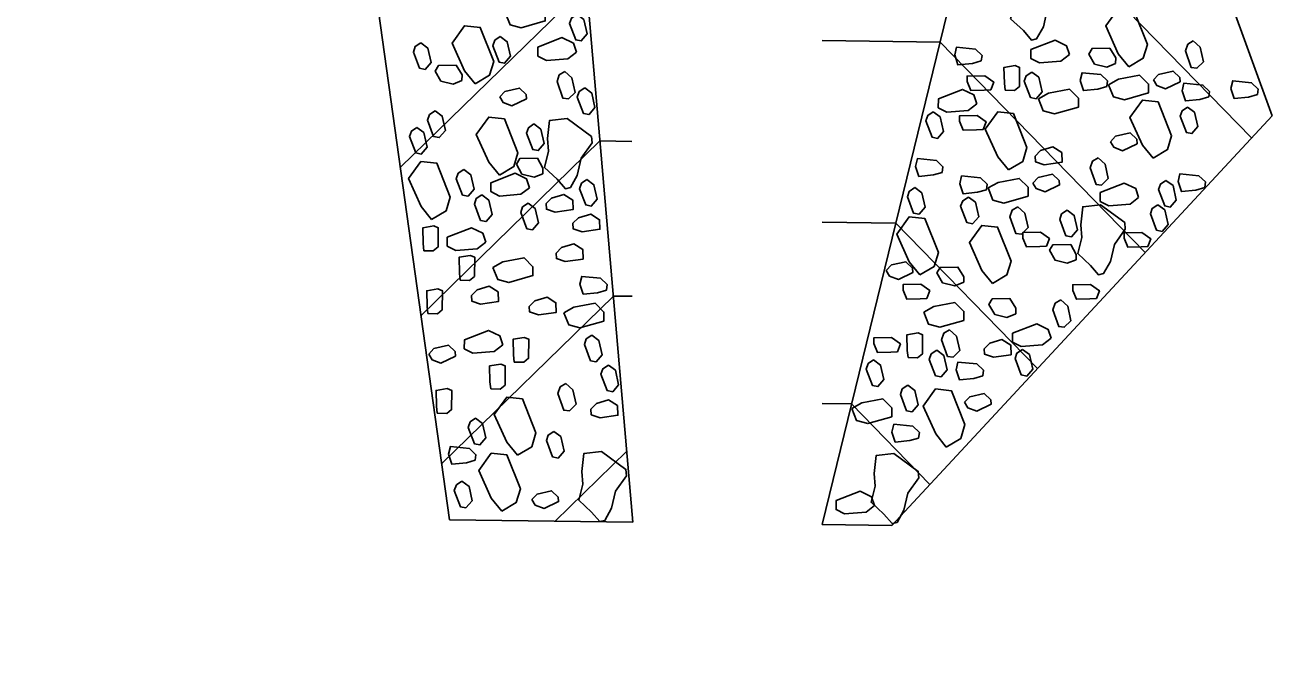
# Model space of a CAD drawing. Extents: x 2384780 to 2405432, y 547869 to 573706.
# Drawn here: x 2395700.2 to 2395764.1, y 554958.8 to 554990.6 of the extents above; entities that cross this region are included whole.
import ezdxf

# ---------------------------------------------------------------- set-up
doc = ezdxf.new("R2010")
doc.units = 0
for name, color, linetype in [('Old_Level_1', 7, 'Continuous'), ('Old_Level_10', 7, 'Continuous'), ('Old_Level_63', 7, 'Continuous')]:
    doc.layers.add(name, color=color, linetype=linetype)

msp = doc.modelspace()

# ---------------------------------------------------------------- linework, layer by layer
at = {"layer": 'Old_Level_1'}
for p, q in [((2395730.988, 554965.471), (2395721.693, 554965.589)), ((2395744.114, 554965.306), (2395740.584, 554965.35))]:
    msp.add_line(p, q, dxfattribs=at)
at = {"layer": 'Old_Level_10'}
for p, q in [((2395730.988, 554965.471), (2395718.022, 555115.189)), ((2395701.922, 555107.392), (2395721.693, 554965.588)), ((2395740.584, 554965.35), (2395752.762, 555015.2)), ((2395763.395, 554986.063), (2395752.762, 555015.2)), ((2395748.794, 554998.837), (2395762.348, 554984.935)), ((2395728.634, 554992.645), (2395719.203, 554983.449)), ((2395746.555, 554989.793), (2395740.588, 554989.869)), ((2395746.555, 554989.793), (2395756.953, 554979.128)), ((2395744.114, 554965.305), (2395763.395, 554986.063)), ((2395729.315, 554984.785), (2395720.249, 554975.946)), ((2395730.926, 554984.765), (2395729.315, 554984.785)), ((2395744.316, 554980.626), (2395740.587, 554980.674)), ((2395744.316, 554980.626), (2395751.5, 554973.258)), ((2395721.295, 554968.442), (2395729.996, 554976.925)), ((2395730.951, 554976.913), (2395729.996, 554976.925)), ((2395742.076, 554971.459), (2395740.585, 554971.478)), ((2395742.076, 554971.459), (2395746.047, 554967.386)), ((2395730.676, 554969.064), (2395727.042, 554965.522))]:
    msp.add_line(p, q, dxfattribs=at)
for points in [[(2395751.289, 554993.442), (2395752.524, 554992.537), (2395752.55, 554992.215), (2395751.995, 554991.432), (2395751.794, 554990.567), (2395751.45, 554989.954), (2395751.196, 554989.891), (2395750.783, 554990.373), (2395750.136, 554990.971), (2395750.344, 554991.788), (2395750.291, 554992.434), (2395750.391, 554993.342), (2395751.289, 554993.442)], [(2395724.52, 554991.287), (2395725.027, 554991.567), (2395726.096, 554991.77), (2395726.546, 554991.319), (2395726.543, 554990.868), (2395725.324, 554990.517), (2395724.762, 554990.668), (2395724.52, 554991.287)], [(2395728.15, 554991.201), (2395728.506, 554990.937), (2395728.672, 554990.205), (2395728.37, 554989.85), (2395728.089, 554989.907), (2395727.773, 554990.733), (2395727.868, 554991.014), (2395728.15, 554991.201)], [(2395756.127, 554988.542), (2395755.589, 554989.204), (2395754.956, 554990.61), (2395755.584, 554991.484), (2395756.384, 554991.395), (2395757.068, 554989.675), (2395756.856, 554988.974), (2395756.127, 554988.542)], [(2395722.992, 554987.681), (2395722.454, 554988.342), (2395721.821, 554989.748), (2395722.448, 554990.622), (2395723.249, 554990.534), (2395723.933, 554988.813), (2395723.721, 554988.112), (2395722.992, 554987.681)], [(2395720.238, 554989.758), (2395720.593, 554989.494), (2395720.758, 554988.762), (2395720.457, 554988.407), (2395720.176, 554988.465), (2395719.86, 554989.291), (2395719.955, 554989.571), (2395720.238, 554989.758)], [(2395724.265, 554990.073), (2395724.62, 554989.809), (2395724.786, 554989.077), (2395724.485, 554988.722), (2395724.203, 554988.779), (2395723.888, 554989.605), (2395723.983, 554989.886), (2395724.265, 554990.073)], [(2395728.121, 554989.287), (2395727.688, 554988.951), (2395726.606, 554988.862), (2395726.169, 554989.088), (2395726.171, 554989.538), (2395727.392, 554990.021), (2395727.972, 554989.738), (2395728.121, 554989.287)], [(2395753.114, 554989.162), (2395752.681, 554988.825), (2395751.598, 554988.736), (2395751.162, 554988.962), (2395751.164, 554989.412), (2395752.385, 554989.895), (2395752.965, 554989.612), (2395753.114, 554989.162)], [(2395759.393, 554989.854), (2395759.748, 554989.534), (2395759.914, 554988.802), (2395759.575, 554988.466), (2395759.294, 554988.504), (2395758.998, 554989.349), (2395759.111, 554989.686), (2395759.393, 554989.854)], [(2395748.649, 554988.839), (2395748.198, 554988.709), (2395747.467, 554988.637), (2395747.3, 554989.144), (2395747.394, 554989.537), (2395748.351, 554989.44), (2395748.687, 554989.12), (2395748.649, 554988.839)], [(2395755.459, 554988.714), (2395755.008, 554988.529), (2395754.39, 554988.681), (2395754.092, 554989.188), (2395754.262, 554989.47), (2395755.162, 554989.484), (2395755.46, 554988.995), (2395755.459, 554988.714)], [(2395722.323, 554987.852), (2395721.873, 554987.667), (2395721.255, 554987.819), (2395720.957, 554988.326), (2395721.127, 554988.608), (2395722.027, 554988.622), (2395722.325, 554988.133), (2395722.323, 554987.852)], [(2395749.852, 554987.351), (2395749.816, 554987.711), (2395749.797, 554988.509), (2395750.363, 554988.603), (2395750.59, 554988.512), (2395750.579, 554987.542), (2395750.334, 554987.341), (2395749.852, 554987.351)], [(2395757.372, 554987.88), (2395757.636, 554988.16), (2395758.368, 554988.326), (2395758.704, 554988.006), (2395758.722, 554987.781), (2395757.99, 554987.427), (2395757.54, 554987.598), (2395757.372, 554987.88)], [(2395727.536, 554988.301), (2395727.891, 554987.981), (2395728.058, 554987.248), (2395727.718, 554986.912), (2395727.438, 554986.951), (2395727.141, 554987.796), (2395727.255, 554988.133), (2395727.536, 554988.301)], [(2395749.124, 554987.376), (2395748.787, 554987.358), (2395748.112, 554987.343), (2395747.927, 554987.793), (2395747.927, 554988.074), (2395748.827, 554988.09), (2395749.276, 554987.769), (2395749.124, 554987.376)], [(2395751.205, 554988.273), (2395751.561, 554988.009), (2395751.726, 554987.277), (2395751.425, 554986.922), (2395751.144, 554986.98), (2395750.828, 554987.806), (2395750.923, 554988.086), (2395751.205, 554988.273)], [(2395755.01, 554987.542), (2395754.559, 554987.413), (2395753.828, 554987.34), (2395753.661, 554987.848), (2395753.755, 554988.241), (2395754.712, 554988.144), (2395755.048, 554987.824), (2395755.01, 554987.542)], [(2395755.099, 554987.635), (2395755.607, 554987.914), (2395756.675, 554988.118), (2395757.125, 554987.666), (2395757.123, 554987.215), (2395755.903, 554986.865), (2395755.341, 554987.016), (2395755.099, 554987.635)], [(2395760.176, 554987.018), (2395759.725, 554986.889), (2395758.994, 554986.816), (2395758.827, 554987.323), (2395758.921, 554987.716), (2395759.878, 554987.619), (2395760.214, 554987.299), (2395760.176, 554987.018)], [(2395762.649, 554987.135), (2395762.198, 554987.006), (2395761.467, 554986.933), (2395761.3, 554987.441), (2395761.395, 554987.834), (2395762.352, 554987.736), (2395762.688, 554987.417), (2395762.649, 554987.135)], [(2395724.237, 554987.017), (2395724.501, 554987.298), (2395725.233, 554987.464), (2395725.57, 554987.144), (2395725.587, 554986.919), (2395724.854, 554986.565), (2395724.405, 554986.736), (2395724.237, 554987.017)], [(2395728.544, 554987.473), (2395728.9, 554987.209), (2395729.066, 554986.477), (2395728.764, 554986.122), (2395728.483, 554986.179), (2395728.167, 554987.005), (2395728.262, 554987.286), (2395728.544, 554987.473)], [(2395748.422, 554986.667), (2395747.988, 554986.331), (2395746.906, 554986.242), (2395746.47, 554986.468), (2395746.472, 554986.917), (2395747.693, 554987.4), (2395748.273, 554987.118), (2395748.422, 554986.667)], [(2395751.55, 554986.922), (2395752.057, 554987.201), (2395753.126, 554987.405), (2395753.575, 554986.953), (2395753.573, 554986.502), (2395752.354, 554986.152), (2395751.791, 554986.303), (2395751.55, 554986.922)], [(2395757.355, 554983.914), (2395756.817, 554984.576), (2395756.184, 554985.981), (2395756.812, 554986.856), (2395757.612, 554986.767), (2395758.295, 554985.046), (2395758.084, 554984.346), (2395757.355, 554983.914)], [(2395759.108, 554986.505), (2395759.463, 554986.242), (2395759.629, 554985.51), (2395759.328, 554985.155), (2395759.047, 554985.212), (2395758.73, 554986.038), (2395758.826, 554986.319), (2395759.108, 554986.505)], [(2395720.967, 554986.309), (2395721.322, 554986.045), (2395721.488, 554985.314), (2395721.168, 554984.959), (2395720.887, 554985.016), (2395720.571, 554985.843), (2395720.684, 554986.123), (2395720.967, 554986.309)], [(2395724.22, 554983.052), (2395723.682, 554983.713), (2395723.049, 554985.119), (2395723.677, 554985.993), (2395724.477, 554985.905), (2395725.16, 554984.184), (2395724.949, 554983.484), (2395724.22, 554983.052)], [(2395727.658, 554985.915), (2395728.892, 554985.01), (2395728.919, 554984.688), (2395728.363, 554983.905), (2395728.163, 554983.04), (2395727.819, 554982.427), (2395727.564, 554982.364), (2395727.152, 554982.846), (2395726.505, 554983.444), (2395726.712, 554984.261), (2395726.659, 554984.907), (2395726.76, 554985.815), (2395727.658, 554985.915)], [(2395746.215, 554986.264), (2395746.57, 554986), (2395746.736, 554985.268), (2395746.434, 554984.913), (2395746.154, 554984.971), (2395745.837, 554985.796), (2395745.933, 554986.077), (2395746.215, 554986.264)], [(2395748.741, 554985.368), (2395748.404, 554985.35), (2395747.728, 554985.334), (2395747.542, 554985.784), (2395747.544, 554986.066), (2395748.444, 554986.081), (2395748.893, 554985.761), (2395748.741, 554985.368)], [(2395750.022, 554983.315), (2395749.484, 554983.976), (2395748.851, 554985.383), (2395749.478, 554986.257), (2395750.279, 554986.168), (2395750.962, 554984.448), (2395750.751, 554983.747), (2395750.022, 554983.315)], [(2395720.04, 554985.473), (2395720.395, 554985.209), (2395720.561, 554984.478), (2395720.26, 554984.123), (2395719.979, 554984.18), (2395719.662, 554985.006), (2395719.757, 554985.287), (2395720.04, 554985.473)], [(2395725.973, 554985.644), (2395726.328, 554985.38), (2395726.494, 554984.648), (2395726.192, 554984.293), (2395725.911, 554984.35), (2395725.595, 554985.176), (2395725.691, 554985.456), (2395725.973, 554985.644)], [(2395755.192, 554984.745), (2395755.456, 554985.025), (2395756.188, 554985.191), (2395756.524, 554984.871), (2395756.542, 554984.646), (2395755.809, 554984.292), (2395755.36, 554984.463), (2395755.192, 554984.745)], [(2395751.373, 554984.015), (2395751.655, 554984.296), (2395752.274, 554984.481), (2395752.723, 554984.198), (2395752.74, 554983.71), (2395751.84, 554983.583), (2395751.39, 554983.734), (2395751.373, 554984.015)], [(2395726.429, 554983.121), (2395725.979, 554982.954), (2395725.36, 554983.106), (2395725.081, 554983.613), (2395725.25, 554983.894), (2395726.15, 554983.91), (2395726.43, 554983.403), (2395726.429, 554983.121)], [(2395746.668, 554983.193), (2395746.217, 554983.064), (2395745.486, 554982.991), (2395745.319, 554983.498), (2395745.414, 554983.891), (2395746.371, 554983.794), (2395746.706, 554983.474), (2395746.668, 554983.193)], [(2395754.566, 554983.935), (2395754.921, 554983.616), (2395755.087, 554982.883), (2395754.748, 554982.547), (2395754.467, 554982.586), (2395754.171, 554983.43), (2395754.285, 554983.767), (2395754.566, 554983.935)], [(2395720.787, 554980.81), (2395720.249, 554981.472), (2395719.616, 554982.877), (2395720.243, 554983.752), (2395721.044, 554983.664), (2395721.727, 554981.943), (2395721.516, 554981.242), (2395720.787, 554980.81)], [(2395722.414, 554983.337), (2395722.77, 554983.073), (2395722.936, 554982.341), (2395722.634, 554981.986), (2395722.353, 554982.044), (2395722.037, 554982.87), (2395722.132, 554983.15), (2395722.414, 554983.337)], [(2395725.741, 554982.417), (2395725.309, 554982.081), (2395724.226, 554981.992), (2395723.79, 554982.218), (2395723.791, 554982.667), (2395725.012, 554983.15), (2395725.593, 554982.868), (2395725.741, 554982.417)], [(2395728.659, 554982.833), (2395729.014, 554982.569), (2395729.18, 554981.838), (2395728.879, 554981.482), (2395728.598, 554981.54), (2395728.282, 554982.365), (2395728.377, 554982.646), (2395728.659, 554982.833)], [(2395748.904, 554982.315), (2395748.453, 554982.186), (2395747.722, 554982.113), (2395747.555, 554982.62), (2395747.65, 554983.014), (2395748.607, 554982.916), (2395748.942, 554982.597), (2395748.904, 554982.315)], [(2395748.994, 554982.408), (2395749.502, 554982.687), (2395750.57, 554982.89), (2395751.019, 554982.439), (2395751.018, 554981.988), (2395749.798, 554981.637), (2395749.236, 554981.789), (2395748.994, 554982.408)], [(2395751.267, 554982.652), (2395751.53, 554982.933), (2395752.263, 554983.099), (2395752.599, 554982.779), (2395752.617, 554982.554), (2395751.884, 554982.2), (2395751.435, 554982.37), (2395751.267, 554982.652)], [(2395756.623, 554981.919), (2395756.191, 554981.583), (2395755.108, 554981.494), (2395754.672, 554981.72), (2395754.674, 554982.17), (2395755.894, 554982.652), (2395756.475, 554982.37), (2395756.623, 554981.919)], [(2395758.01, 554982.789), (2395758.366, 554982.525), (2395758.532, 554981.793), (2395758.23, 554981.438), (2395757.949, 554981.495), (2395757.633, 554982.321), (2395757.728, 554982.602), (2395758.01, 554982.789)], [(2395759.971, 554982.425), (2395759.52, 554982.296), (2395758.789, 554982.223), (2395758.622, 554982.73), (2395758.717, 554983.123), (2395759.674, 554983.026), (2395760.009, 554982.706), (2395759.971, 554982.425)], [(2395723.329, 554982.052), (2395723.685, 554981.788), (2395723.851, 554981.056), (2395723.549, 554980.701), (2395723.268, 554980.759), (2395722.952, 554981.585), (2395723.047, 554981.865), (2395723.329, 554982.052)], [(2395726.587, 554981.61), (2395726.869, 554981.89), (2395727.489, 554982.075), (2395727.937, 554981.792), (2395727.954, 554981.304), (2395727.054, 554981.177), (2395726.604, 554981.328), (2395726.587, 554981.61)], [(2395745.277, 554982.419), (2395745.632, 554982.155), (2395745.797, 554981.423), (2395745.496, 554981.068), (2395745.215, 554981.125), (2395744.899, 554981.951), (2395744.994, 554982.232), (2395745.277, 554982.419)], [(2395747.996, 554981.944), (2395748.351, 554981.68), (2395748.518, 554980.948), (2395748.198, 554980.594), (2395747.916, 554980.651), (2395747.601, 554981.477), (2395747.714, 554981.758), (2395747.996, 554981.944)], [(2395725.677, 554981.63), (2395726.032, 554981.367), (2395726.198, 554980.635), (2395725.897, 554980.28), (2395725.616, 554980.337), (2395725.3, 554981.163), (2395725.395, 554981.444), (2395725.677, 554981.63)], [(2395750.496, 554981.449), (2395750.851, 554981.129), (2395751.018, 554980.396), (2395750.678, 554980.06), (2395750.397, 554980.099), (2395750.101, 554980.944), (2395750.215, 554981.28), (2395750.496, 554981.449)], [(2395754.688, 554981.55), (2395755.922, 554980.645), (2395755.948, 554980.323), (2395755.393, 554979.54), (2395755.193, 554978.675), (2395754.849, 554978.062), (2395754.594, 554977.998), (2395754.181, 554978.481), (2395753.535, 554979.078), (2395753.742, 554979.896), (2395753.689, 554980.541), (2395753.79, 554981.45), (2395754.688, 554981.55)], [(2395757.596, 554981.554), (2395757.951, 554981.29), (2395758.117, 554980.559), (2395757.816, 554980.204), (2395757.535, 554980.261), (2395757.219, 554981.087), (2395757.314, 554981.368), (2395757.596, 554981.554)], [(2395727.947, 554980.613), (2395728.229, 554980.893), (2395728.848, 554981.078), (2395729.297, 554980.795), (2395729.314, 554980.307), (2395728.414, 554980.179), (2395727.964, 554980.331), (2395727.947, 554980.613)], [(2395745.534, 554977.998), (2395744.996, 554978.659), (2395744.363, 554980.065), (2395744.991, 554980.939), (2395745.791, 554980.851), (2395746.475, 554979.13), (2395746.263, 554978.429), (2395745.534, 554977.998)], [(2395753.002, 554981.278), (2395753.358, 554981.014), (2395753.524, 554980.282), (2395753.222, 554979.927), (2395752.941, 554979.985), (2395752.625, 554980.811), (2395752.72, 554981.091), (2395753.002, 554981.278)], [(2395720.387, 554979.224), (2395720.351, 554979.584), (2395720.333, 554980.382), (2395720.898, 554980.476), (2395721.125, 554980.384), (2395721.114, 554979.415), (2395720.87, 554979.214), (2395720.387, 554979.224)], [(2395723.529, 554979.657), (2395723.096, 554979.321), (2395722.013, 554979.233), (2395721.578, 554979.458), (2395721.579, 554979.908), (2395722.8, 554980.391), (2395723.38, 554980.108), (2395723.529, 554979.657)], [(2395749.217, 554977.567), (2395748.678, 554978.229), (2395748.046, 554979.634), (2395748.674, 554980.509), (2395749.473, 554980.421), (2395750.157, 554978.699), (2395749.946, 554977.999), (2395749.217, 554977.567)], [(2395751.954, 554979.448), (2395751.616, 554979.43), (2395750.941, 554979.414), (2395750.756, 554979.865), (2395750.756, 554980.147), (2395751.656, 554980.162), (2395752.105, 554979.841), (2395751.954, 554979.448)], [(2395757.082, 554979.438), (2395756.745, 554979.42), (2395756.07, 554979.404), (2395755.884, 554979.855), (2395755.885, 554980.136), (2395756.785, 554980.152), (2395757.234, 554979.831), (2395757.082, 554979.438)], [(2395727.095, 554979.105), (2395727.377, 554979.385), (2395727.996, 554979.57), (2395728.445, 554979.287), (2395728.462, 554978.799), (2395727.561, 554978.672), (2395727.112, 554978.823), (2395727.095, 554979.105)], [(2395753.459, 554978.755), (2395753.008, 554978.588), (2395752.39, 554978.741), (2395752.11, 554979.248), (2395752.28, 554979.529), (2395753.18, 554979.544), (2395753.46, 554979.037), (2395753.459, 554978.755)], [(2395722.231, 554977.731), (2395722.195, 554978.091), (2395722.176, 554978.889), (2395722.741, 554978.983), (2395722.968, 554978.891), (2395722.958, 554977.922), (2395722.713, 554977.721), (2395722.231, 554977.731)], [(2395723.893, 554978.38), (2395724.401, 554978.66), (2395725.469, 554978.863), (2395725.919, 554978.411), (2395725.916, 554977.96), (2395724.697, 554977.61), (2395724.135, 554977.761), (2395723.893, 554978.38)], [(2395743.833, 554978.221), (2395744.097, 554978.501), (2395744.828, 554978.667), (2395745.165, 554978.347), (2395745.183, 554978.122), (2395744.45, 554977.768), (2395744.001, 554977.939), (2395743.833, 554978.221)], [(2395747.757, 554977.623), (2395747.306, 554977.438), (2395746.688, 554977.591), (2395746.39, 554978.098), (2395746.559, 554978.378), (2395747.46, 554978.393), (2395747.758, 554977.905), (2395747.757, 554977.623)], [(2395729.65, 554977.225), (2395729.199, 554977.095), (2395728.468, 554977.022), (2395728.301, 554977.53), (2395728.396, 554977.923), (2395729.353, 554977.826), (2395729.688, 554977.506), (2395729.65, 554977.225)], [(2395745.88, 554976.809), (2395745.542, 554976.791), (2395744.868, 554976.775), (2395744.682, 554977.225), (2395744.682, 554977.507), (2395745.583, 554977.522), (2395746.032, 554977.201), (2395745.88, 554976.809)], [(2395754.485, 554976.799), (2395754.147, 554976.781), (2395753.472, 554976.765), (2395753.286, 554977.216), (2395753.287, 554977.497), (2395754.187, 554977.512), (2395754.636, 554977.192), (2395754.485, 554976.799)], [(2395720.592, 554976.037), (2395720.556, 554976.397), (2395720.538, 554977.195), (2395721.103, 554977.289), (2395721.33, 554977.198), (2395721.319, 554976.228), (2395721.075, 554976.027), (2395720.592, 554976.037)], [(2395722.803, 554976.954), (2395723.086, 554977.235), (2395723.705, 554977.42), (2395724.154, 554977.137), (2395724.171, 554976.649), (2395723.27, 554976.522), (2395722.821, 554976.673), (2395722.803, 554976.954)], [(2395725.734, 554976.403), (2395726.016, 554976.684), (2395726.636, 554976.869), (2395727.084, 554976.586), (2395727.102, 554976.098), (2395726.201, 554975.97), (2395725.752, 554976.122), (2395725.734, 554976.403)], [(2395727.491, 554976.081), (2395727.999, 554976.361), (2395729.067, 554976.564), (2395729.516, 554976.113), (2395729.514, 554975.662), (2395728.295, 554975.311), (2395727.733, 554975.462), (2395727.491, 554976.081)], [(2395745.738, 554976.114), (2395746.246, 554976.394), (2395747.314, 554976.596), (2395747.763, 554976.145), (2395747.761, 554975.694), (2395746.542, 554975.343), (2395745.98, 554975.495), (2395745.738, 554976.114)], [(2395750.397, 554976.027), (2395749.947, 554975.841), (2395749.329, 554975.994), (2395749.03, 554976.501), (2395749.2, 554976.782), (2395750.101, 554976.797), (2395750.399, 554976.308), (2395750.397, 554976.027)], [(2395752.674, 554976.731), (2395753.029, 554976.412), (2395753.195, 554975.679), (2395752.856, 554975.343), (2395752.575, 554975.382), (2395752.278, 554976.226), (2395752.392, 554976.564), (2395752.674, 554976.731)], [(2395724.394, 554974.454), (2395723.962, 554974.118), (2395722.879, 554974.029), (2395722.443, 554974.255), (2395722.445, 554974.704), (2395723.666, 554975.187), (2395724.246, 554974.905), (2395724.394, 554974.454)], [(2395728.904, 554974.943), (2395729.258, 554974.679), (2395729.424, 554973.948), (2395729.124, 554973.593), (2395728.842, 554973.65), (2395728.527, 554974.476), (2395728.621, 554974.757), (2395728.904, 554974.943)], [(2395744.933, 554973.805), (2395744.897, 554974.165), (2395744.879, 554974.963), (2395745.444, 554975.057), (2395745.671, 554974.966), (2395745.66, 554973.996), (2395745.416, 554973.796), (2395744.933, 554973.805)], [(2395747.035, 554975.221), (2395747.39, 554974.902), (2395747.556, 554974.169), (2395747.217, 554973.833), (2395746.936, 554973.872), (2395746.639, 554974.716), (2395746.753, 554975.053), (2395747.035, 554975.221)], [(2395752.184, 554974.787), (2395751.752, 554974.451), (2395750.669, 554974.362), (2395750.232, 554974.588), (2395750.235, 554975.038), (2395751.455, 554975.52), (2395752.036, 554975.238), (2395752.184, 554974.787)], [(2395720.642, 554973.983), (2395720.905, 554974.264), (2395721.638, 554974.43), (2395721.974, 554974.11), (2395721.992, 554973.885), (2395721.259, 554973.531), (2395720.81, 554973.701), (2395720.642, 554973.983)], [(2395724.972, 554973.581), (2395724.936, 554973.941), (2395724.918, 554974.739), (2395725.483, 554974.834), (2395725.71, 554974.742), (2395725.699, 554973.772), (2395725.455, 554973.572), (2395724.972, 554973.581)], [(2395744.397, 554974.105), (2395744.059, 554974.087), (2395743.383, 554974.071), (2395743.198, 554974.521), (2395743.2, 554974.804), (2395744.099, 554974.818), (2395744.549, 554974.498), (2395744.397, 554974.105)], [(2395748.793, 554974.257), (2395749.075, 554974.537), (2395749.695, 554974.723), (2395750.143, 554974.439), (2395750.161, 554973.951), (2395749.26, 554973.824), (2395748.811, 554973.976), (2395748.793, 554974.257)], [(2395743.19, 554973.69), (2395743.545, 554973.426), (2395743.711, 554972.694), (2395743.41, 554972.339), (2395743.129, 554972.397), (2395742.813, 554973.223), (2395742.908, 554973.503), (2395743.19, 554973.69)], [(2395746.388, 554974.181), (2395746.744, 554973.917), (2395746.91, 554973.185), (2395746.608, 554972.83), (2395746.327, 554972.887), (2395746.011, 554973.713), (2395746.106, 554973.994), (2395746.388, 554974.181)], [(2395750.738, 554974.225), (2395751.093, 554973.961), (2395751.259, 554973.229), (2395750.958, 554972.874), (2395750.677, 554972.932), (2395750.361, 554973.757), (2395750.456, 554974.038), (2395750.738, 554974.225)], [(2395723.779, 554972.225), (2395723.743, 554972.585), (2395723.724, 554973.383), (2395724.289, 554973.477), (2395724.516, 554973.385), (2395724.505, 554972.416), (2395724.261, 554972.215), (2395723.779, 554972.225)], [(2395729.743, 554973.432), (2395730.098, 554973.167), (2395730.264, 554972.436), (2395729.963, 554972.081), (2395729.682, 554972.138), (2395729.365, 554972.964), (2395729.461, 554973.245), (2395729.743, 554973.432)], [(2395748.719, 554972.885), (2395748.268, 554972.756), (2395747.537, 554972.683), (2395747.37, 554973.191), (2395747.465, 554973.584), (2395748.422, 554973.486), (2395748.757, 554973.167), (2395748.719, 554972.885)], [(2395727.584, 554972.494), (2395727.94, 554972.174), (2395728.106, 554971.442), (2395727.767, 554971.106), (2395727.486, 554971.144), (2395727.189, 554971.989), (2395727.303, 554972.326), (2395727.584, 554972.494)], [(2395744.924, 554972.407), (2395745.279, 554972.144), (2395745.445, 554971.412), (2395745.143, 554971.057), (2395744.862, 554971.114), (2395744.546, 554971.94), (2395744.641, 554972.221), (2395744.924, 554972.407)], [(2395721.067, 554970.986), (2395721.032, 554971.345), (2395721.013, 554972.143), (2395721.578, 554972.238), (2395721.805, 554972.146), (2395721.794, 554971.177), (2395721.55, 554970.976), (2395721.067, 554970.986)], [(2395725.133, 554968.86), (2395724.595, 554969.521), (2395723.962, 554970.927), (2395724.59, 554971.801), (2395725.391, 554971.713), (2395726.074, 554969.992), (2395725.862, 554969.291), (2395725.133, 554968.86)], [(2395742.087, 554971.232), (2395742.594, 554971.511), (2395743.663, 554971.715), (2395744.112, 554971.263), (2395744.11, 554970.812), (2395742.89, 554970.461), (2395742.328, 554970.613), (2395742.087, 554971.232)], [(2395746.874, 554969.278), (2395746.336, 554969.94), (2395745.703, 554971.345), (2395746.331, 554972.22), (2395747.131, 554972.132), (2395747.814, 554970.411), (2395747.603, 554969.711), (2395746.874, 554969.278)], [(2395747.797, 554971.542), (2395748.061, 554971.823), (2395748.794, 554971.988), (2395749.13, 554971.669), (2395749.147, 554971.444), (2395748.415, 554971.09), (2395747.965, 554971.26), (2395747.797, 554971.542)], [(2395728.857, 554971.196), (2395729.14, 554971.476), (2395729.759, 554971.661), (2395730.208, 554971.378), (2395730.225, 554970.89), (2395729.324, 554970.762), (2395728.875, 554970.914), (2395728.857, 554971.196)], [(2395723.013, 554970.733), (2395723.368, 554970.469), (2395723.534, 554969.738), (2395723.233, 554969.382), (2395722.952, 554969.44), (2395722.637, 554970.266), (2395722.731, 554970.546), (2395723.013, 554970.733)], [(2395745.47, 554969.732), (2395745.02, 554969.603), (2395744.289, 554969.53), (2395744.121, 554970.037), (2395744.216, 554970.431), (2395745.173, 554970.333), (2395745.509, 554970.014), (2395745.47, 554969.732)], [(2395726.979, 554970.069), (2395727.334, 554969.805), (2395727.5, 554969.073), (2395727.199, 554968.718), (2395726.918, 554968.775), (2395726.603, 554969.601), (2395726.697, 554969.882), (2395726.979, 554970.069)], [(2395722.996, 554968.607), (2395722.545, 554968.478), (2395721.814, 554968.405), (2395721.647, 554968.913), (2395721.742, 554969.306), (2395722.698, 554969.209), (2395723.034, 554968.889), (2395722.996, 554968.607)], [(2395724.349, 554966.027), (2395723.81, 554966.689), (2395723.178, 554968.094), (2395723.805, 554968.968), (2395724.605, 554968.88), (2395725.289, 554967.159), (2395725.078, 554966.459), (2395724.349, 554966.027)], [(2395729.402, 554969.05), (2395730.636, 554968.146), (2395730.663, 554967.823), (2395730.107, 554967.04), (2395729.907, 554966.176), (2395729.563, 554965.562), (2395729.309, 554965.499), (2395728.896, 554965.981), (2395728.249, 554966.579), (2395728.456, 554967.396), (2395728.403, 554968.042), (2395728.504, 554968.95), (2395729.402, 554969.05)], [(2395744.215, 554968.946), (2395745.45, 554968.042), (2395745.476, 554967.719), (2395744.921, 554966.937), (2395744.72, 554966.072), (2395744.377, 554965.458), (2395744.122, 554965.395), (2395743.709, 554965.877), (2395743.062, 554966.475), (2395743.27, 554967.292), (2395743.217, 554967.938), (2395743.317, 554968.846), (2395744.215, 554968.946)], [(2395722.324, 554967.548), (2395722.68, 554967.284), (2395722.846, 554966.552), (2395722.526, 554966.197), (2395722.245, 554966.254), (2395721.929, 554967.081), (2395722.042, 554967.361), (2395722.324, 554967.548)], [(2395725.871, 554966.615), (2395726.135, 554966.895), (2395726.867, 554967.062), (2395727.203, 554966.742), (2395727.221, 554966.516), (2395726.488, 554966.162), (2395726.039, 554966.333), (2395725.871, 554966.615)], [(2395743.237, 554966.309), (2395742.805, 554965.973), (2395741.722, 554965.884), (2395741.286, 554966.11), (2395741.288, 554966.56), (2395742.508, 554967.042), (2395743.089, 554966.76), (2395743.237, 554966.309)]]:
    msp.add_lwpolyline(points, dxfattribs=at)
at = {"layer": 'Old_Level_63'}
msp.add_ellipse((2395755.961, 555348.133), major_axis=(22.111, 449.922), ratio=0.519952, dxfattribs=at)

doc.saveas('drawing.dxf')
